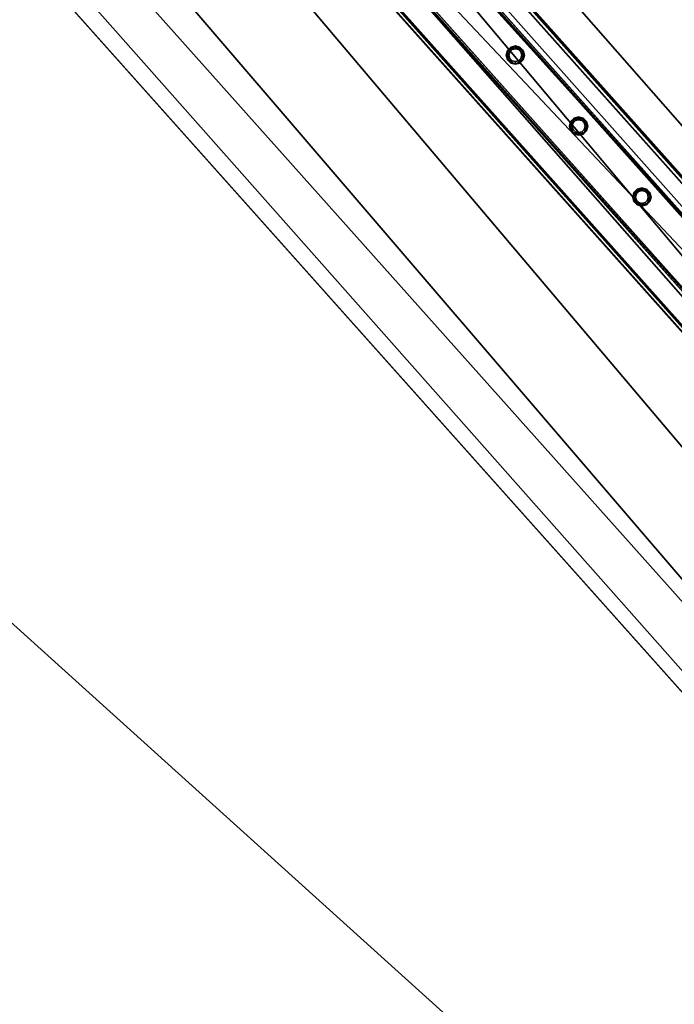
# Model space of a CAD drawing. Header units: millimetres. Extents: x 93711086 to 93775423, y 1247239064 to 1247319365.
# Tile 573 of 656: x 93728557 to 93729319, y 1247294039 to 1247295184. Entities that reach past the tile are written whole.
import ezdxf

# ---------------------------------------------------------------- set-up
doc = ezdxf.new("R2010")
doc.units = ezdxf.units.MM
doc.layers.add('BEAM', color=7, linetype='Continuous')
doc.layers.add('CONCRETE_ITEM', color=7, linetype='Continuous')

# ---------------------------------------------------------------- blocks, each defined once
blk = doc.blocks.new('15e559d2-59c4-40a1-8e6d-a9da91616b05')
at = {"color": 0, "transparency": 16777216}
mesh = blk.add_polyface(dxfattribs=at)
corners = [(93732402.8, 1247290959.4, 3988.8), (93732402.8, 1247290959.4, 4305.5), (93730959.6, 1247289572.9, 3633.7), (93730959.6, 1247289572.9, 3317), (93720519.9, 1247305091.1, 5616.6), (93732598.2, 1247291566.3, 4023.2), (93720299, 1247305338.5, 5063.5), (93732619.6, 1247291542.4, 4593.2), (93720317.4, 1247305317.9, 5553.6), (93732199.2, 1247291187.4, 4322.7), (93720106.2, 1247304728.6, 5525.8), (93719900, 1247304959.5, 5363), (93732205.9, 1247291179.8, 4502.5), (93719903.7, 1247304955.3, 5462.8), (93720167.2, 1247305212.8, 5169.7), (93732187.3, 1247291200.6, 4007), (93718371.4, 1247303668.6, 4381.7), (93732466.4, 1247291440.6, 4129.5), (93732486.7, 1247291466, 4033.2), (93720187.5, 1247305238.1, 5073.5), (93732260.8, 1247291223.5, 4572.4), (93720161.1, 1247304772.3, 5595.7), (93719958.6, 1247304999, 5532.7), (93718383.3, 1247303655.3, 4697.4)]
mesh.append_faces([[corners[k] for k in face] for face in [(0, 1, 2, 0), (2, 3, 0, 2), (4, 5, 6, 4), (4, 7, 5, 4), (6, 8, 4, 6), (9, 10, 11, 9), (10, 9, 12, 10), (13, 11, 10, 13), (3, 14, 15, 3), (3, 16, 14, 3), (17, 15, 14, 17), (15, 0, 3, 15), (18, 17, 19, 18), (14, 19, 17, 14), (5, 18, 6, 5), (19, 6, 18, 19), (20, 7, 4, 20), (4, 21, 20, 4), (12, 20, 21, 12), (21, 10, 12, 21), (22, 21, 4, 22), (4, 8, 22, 4), (10, 21, 13, 10), (22, 13, 21, 22), (2, 9, 23, 2), (9, 2, 1, 9), (11, 23, 9, 11), (23, 14, 16, 23), (13, 8, 11, 13), (8, 13, 22, 8), (23, 11, 14, 23), (14, 8, 6, 14), (8, 14, 11, 8), (6, 19, 14, 6), (20, 12, 9, 20), (20, 17, 7, 20), (17, 20, 9, 17), (5, 7, 17, 5), (15, 17, 9, 15), (18, 5, 17, 18), (3, 2, 16, 3), (23, 16, 2, 23), (0, 15, 1, 0), (9, 1, 15, 9)]], dxfattribs={"color": 0})
blk = doc.blocks.new('5bbbe152-908d-476c-86af-f8c3bda7d93c')
at = {"color": 0, "transparency": 16777216}
mesh = blk.add_polyface(dxfattribs=at)
corners = [(93732552.2, 1247291230.4, 5643.1), (93732470.4, 1247291493.6, 5652.9), (93732382.5, 1247291412, 5654.1), (93732639.5, 1247291312.7, 5641.9), (93732637.3, 1247291314.2, 5582), (93732468, 1247291495.2, 5592.9), (93732633.7, 1247291310.7, 5582), (93732464.4, 1247291491.8, 5593), (93732635.6, 1247291309.4, 5637), (93732466.5, 1247291490.3, 5647.9), (93732385.9, 1247291415.5, 5649), (93732553.6, 1247291235.3, 5583.1), (93732380.1, 1247291413.6, 5594.1), (93732383.8, 1247291417, 5594.1), (93732302.7, 1247291675.7, 5664.8), (93732214.1, 1247291594.7, 5666.1), (93732300.1, 1247291677.5, 5604.9), (93732296.5, 1247291674.1, 5604.9), (93732298.8, 1247291672.5, 5659.9), (93732217.6, 1247291598.3, 5661), (93732215.3, 1247291599.9, 5606.1), (93732211.6, 1247291596.5, 5606.2), (93731970.1, 1247292043.1, 5691.1), (93731880.9, 1247291962.8, 5692.4), (93731967.4, 1247292045.1, 5631.2), (93731963.7, 1247292041.7, 5631.2), (93731966.1, 1247292039.9, 5686.1), (93731884.4, 1247291966.3, 5687.4), (93731881.9, 1247291968.1, 5632.4), (93731878.2, 1247291964.8, 5632.5), (93720601.8, 1247304775.6, 6654), (93720512.4, 1247304695.7, 6655.4), (93720599.1, 1247304777.7, 6594.1), (93720595.3, 1247304774.4, 6594.2), (93720597.9, 1247304772.5, 6649.1), (93720515.9, 1247304699.2, 6650.3), (93720513.3, 1247304701.1, 6595.4), (93720509.6, 1247304697.7, 6595.5)]
mesh.append_faces([[corners[k] for k in face] for face in [(0, 1, 2, 0), (3, 5, 1, 3), (4, 7, 5, 4), (6, 9, 7, 6), (8, 10, 9, 8), (11, 12, 13, 11), (2, 14, 15, 2), (1, 16, 14, 1), (5, 17, 16, 5), (7, 18, 17, 7), (9, 19, 18, 9), (10, 20, 19, 10), (13, 21, 20, 13), (12, 15, 21, 12), (15, 22, 23, 15), (14, 24, 22, 14), (16, 25, 24, 16), (17, 26, 25, 17), (18, 27, 26, 18), (19, 28, 27, 19), (20, 29, 28, 20), (21, 23, 29, 21), (23, 30, 31, 23), (22, 32, 30, 22), (24, 33, 32, 24), (25, 34, 33, 25), (26, 35, 34, 26), (27, 36, 35, 27), (28, 37, 36, 28), (29, 31, 37, 29)]], dxfattribs={"vtx0": -1, "color": 0})
mesh.append_faces([[corners[k] for k in face] for face in [(30, 33, 34, 30), (35, 37, 31, 35)]], dxfattribs={"vtx0": -1, "vtx2": -1, "vtx3": -1, "color": 0})
mesh.append_faces([[corners[k] for k in face] for face in [(31, 30, 34, 31), (34, 35, 31, 34)]], dxfattribs={"vtx1": -1, "vtx2": -1, "vtx3": -1, "color": 0})
mesh.append_faces([[corners[k] for k in face] for face in [(3, 4, 5, 3), (4, 6, 7, 4), (6, 8, 9, 6), (2, 1, 14, 2), (1, 5, 16, 1), (5, 7, 17, 5), (7, 9, 18, 7), (9, 10, 19, 9), (10, 13, 20, 10), (13, 12, 21, 13), (12, 2, 15, 12), (15, 14, 22, 15), (14, 16, 24, 14), (16, 17, 25, 16), (17, 18, 26, 17), (18, 19, 27, 18), (19, 20, 28, 19), (20, 21, 29, 20), (21, 15, 23, 21), (23, 22, 30, 23), (22, 24, 32, 22), (24, 25, 33, 24), (25, 26, 34, 25), (26, 27, 35, 26), (27, 28, 36, 27), (28, 29, 37, 28), (29, 23, 31, 29), (30, 32, 33, 30), (35, 36, 37, 35)]], dxfattribs={"vtx2": -1, "vtx3": -1, "color": 0})
blk = doc.blocks.new('d66c5463-cc1a-4391-8132-a966e0561320')
at = {"color": 0, "transparency": 16777216}
mesh = blk.add_polyface(dxfattribs=at)
corners = [(93729912.3, 1247294215, 4956.6), (93729957, 1247294255, 4956.6), (93728630.3, 1247295740.7, 5068.8), (93728585.5, 1247295700.7, 5068.8), (93729955.5, 1247294256.7, 4916.6), (93728628.8, 1247295742.4, 5028.9), (93729953.3, 1247294254.7, 4916.6), (93728626.5, 1247295740.4, 5028.9), (93729954.7, 1247294253.1, 4953.6), (93728627.9, 1247295738.8, 5065.8), (93729914.4, 1247294217.2, 4953.6), (93728587.6, 1247295702.8, 5065.8), (93729913, 1247294218.7, 4916.6), (93728586.3, 1247295704.4, 5028.9), (93729910.8, 1247294216.7, 4916.6), (93728584, 1247295702.4, 5028.9)]
mesh.append_faces([[corners[k] for k in face] for face in [(0, 2, 3, 0), (1, 5, 2, 1), (4, 7, 5, 4), (6, 9, 7, 6), (8, 11, 9, 8), (10, 13, 11, 10), (12, 15, 13, 12), (14, 3, 15, 14)]], dxfattribs={"vtx0": -1, "color": 0})
mesh.append_faces([[corners[k] for k in face] for face in [(2, 7, 9, 2), (11, 15, 3, 11), (0, 12, 10, 0), (8, 4, 1, 8)]], dxfattribs={"vtx0": -1, "vtx2": -1, "vtx3": -1, "color": 0})
mesh.append_faces([[corners[k] for k in face] for face in [(3, 2, 9, 3), (9, 11, 3, 9), (1, 0, 10, 1), (10, 8, 1, 10)]], dxfattribs={"vtx1": -1, "vtx2": -1, "vtx3": -1, "color": 0})
mesh.append_faces([[corners[k] for k in face] for face in [(0, 1, 2, 0), (1, 4, 5, 1), (4, 6, 7, 4), (6, 8, 9, 6), (8, 10, 11, 8), (10, 12, 13, 10), (12, 14, 15, 12), (14, 0, 3, 14), (2, 5, 7, 2), (11, 13, 15, 11), (0, 14, 12, 0), (8, 6, 4, 8)]], dxfattribs={"vtx2": -1, "vtx3": -1, "color": 0})
blk = doc.blocks.new('cb4d42db-e35a-4f61-8ad0-d600bb56fd26')
at = {"color": 0, "transparency": 16777216}
mesh = blk.add_polyface(dxfattribs=at)
corners = [(93729281.7, 1247294970.3, 5012.5), (93729278, 1247294971.3, 5012.5), (93729278, 1247294971.3, 5912.5), (93729281.7, 1247294970.3, 5912.5), (93729275.3, 1247294974, 5012.5), (93729275.3, 1247294974, 5912.5), (93729274.3, 1247294977.7, 5012.5), (93729274.3, 1247294977.7, 5912.5), (93729275.3, 1247294981.4, 5012.5), (93729275.3, 1247294981.4, 5912.5), (93729278, 1247294984.2, 5012.5), (93729278, 1247294984.2, 5912.5), (93729281.7, 1247294985.2, 5012.5), (93729281.7, 1247294985.2, 5912.5), (93729285.5, 1247294984.2, 5012.5), (93729285.5, 1247294984.2, 5912.5), (93729288.2, 1247294981.4, 5012.5), (93729288.2, 1247294981.4, 5912.5), (93729289.2, 1247294977.7, 5012.5), (93729289.2, 1247294977.7, 5912.5), (93729288.2, 1247294974, 5012.5), (93729288.2, 1247294974, 5912.5), (93729285.5, 1247294971.3, 5012.5), (93729285.5, 1247294971.3, 5912.5), (93729281.7, 1247294967.1, 5012.5), (93729287.1, 1247294968.5, 5012.5), (93729287.1, 1247294968.5, 5912.5), (93729281.7, 1247294967.1, 5912.5), (93729291, 1247294972.4, 5012.5), (93729291, 1247294972.4, 5912.5), (93729292.4, 1247294977.7, 5012.5), (93729292.4, 1247294977.7, 5912.5), (93729291, 1247294983, 5012.5), (93729291, 1247294983, 5912.5), (93729287.1, 1247294986.9, 5012.5), (93729287.1, 1247294986.9, 5912.5), (93729281.7, 1247294988.4, 5012.5), (93729281.7, 1247294988.4, 5912.5), (93729276.4, 1247294986.9, 5012.5), (93729276.4, 1247294986.9, 5912.5), (93729272.5, 1247294983, 5012.5), (93729272.5, 1247294983, 5912.5), (93729271.1, 1247294977.7, 5012.5), (93729271.1, 1247294977.7, 5912.5), (93729272.5, 1247294972.4, 5012.5), (93729272.5, 1247294972.4, 5912.5), (93729276.4, 1247294968.5, 5012.5), (93729276.4, 1247294968.5, 5912.5)]
mesh.append_faces([[corners[k] for k in face] for face in [(0, 2, 3, 0), (1, 5, 2, 1), (4, 7, 5, 4), (6, 9, 7, 6), (8, 11, 9, 8), (10, 13, 11, 10), (12, 15, 13, 12), (14, 17, 15, 14), (16, 19, 17, 16), (18, 21, 19, 18), (20, 23, 21, 20), (22, 3, 23, 22), (24, 26, 27, 24), (25, 29, 26, 25), (28, 31, 29, 28), (30, 33, 31, 30), (32, 35, 33, 32), (34, 37, 35, 34), (36, 39, 37, 36), (38, 41, 39, 38), (40, 43, 41, 40), (42, 45, 43, 42), (44, 47, 45, 44), (46, 27, 47, 46)]], dxfattribs={"vtx0": -1, "color": 0})
mesh.append_faces([[corners[k] for k in face] for face in [(26, 31, 23, 26), (15, 31, 35, 15), (47, 26, 23, 47), (11, 35, 39, 11), (43, 47, 2, 43), (7, 39, 43, 7), (46, 42, 1, 46), (10, 42, 38, 10), (25, 46, 1, 25), (14, 38, 34, 14), (30, 25, 22, 30), (18, 34, 30, 18)]], dxfattribs={"vtx0": -1, "vtx1": -1, "vtx2": -1, "vtx3": -1, "color": 0})
mesh.append_faces([[corners[k] for k in face] for face in [(31, 19, 21, 31), (31, 21, 23, 31), (47, 23, 3, 47), (47, 3, 2, 47), (43, 2, 5, 43), (43, 5, 7, 43), (42, 6, 4, 42), (42, 4, 1, 42), (25, 1, 0, 25), (25, 0, 22, 25), (30, 22, 20, 30), (30, 20, 18, 30)]], dxfattribs={"vtx0": -1, "vtx2": -1, "vtx3": -1, "color": 0})
mesh.append_faces([[corners[k] for k in face] for face in [(17, 19, 31, 17), (15, 17, 31, 15), (13, 15, 35, 13), (11, 13, 35, 11), (9, 11, 39, 9), (7, 9, 39, 7), (8, 6, 42, 8), (10, 8, 42, 10), (12, 10, 38, 12), (14, 12, 38, 14), (16, 14, 34, 16), (18, 16, 34, 18)]], dxfattribs={"vtx1": -1, "vtx2": -1, "vtx3": -1, "color": 0})
mesh.append_faces([[corners[k] for k in face] for face in [(0, 1, 2, 0), (1, 4, 5, 1), (4, 6, 7, 4), (6, 8, 9, 6), (8, 10, 11, 8), (10, 12, 13, 10), (12, 14, 15, 12), (14, 16, 17, 14), (16, 18, 19, 16), (18, 20, 21, 18), (20, 22, 23, 20), (22, 0, 3, 22), (24, 25, 26, 24), (25, 28, 29, 25), (28, 30, 31, 28), (30, 32, 33, 30), (32, 34, 35, 32), (34, 36, 37, 34), (36, 38, 39, 36), (38, 40, 41, 38), (40, 42, 43, 40), (42, 44, 45, 42), (44, 46, 47, 44), (46, 24, 27, 46), (31, 33, 35, 31), (35, 37, 39, 35), (39, 41, 43, 39), (43, 45, 47, 43), (47, 27, 26, 47), (26, 29, 31, 26), (42, 40, 38, 42), (38, 36, 34, 38), (34, 32, 30, 34), (30, 28, 25, 30), (25, 24, 46, 25), (46, 44, 42, 46)]], dxfattribs={"vtx2": -1, "vtx3": -1, "color": 0})
blk = doc.blocks.new('82d9636d-e1b9-429f-bf96-27529d09a606')
at = {"color": 0, "transparency": 16777216}
mesh = blk.add_polyface(dxfattribs=at)
corners = [(93729208.1, 1247295052.8, 5018.8), (93729204.3, 1247295053.8, 5018.8), (93729204.3, 1247295053.8, 5918.8), (93729208.1, 1247295052.8, 5918.8), (93729201.6, 1247295056.5, 5018.8), (93729201.6, 1247295056.5, 5918.8), (93729200.6, 1247295060.3, 5018.8), (93729200.6, 1247295060.3, 5918.8), (93729201.6, 1247295064, 5018.8), (93729201.6, 1247295064, 5918.8), (93729204.3, 1247295066.7, 5018.8), (93729204.3, 1247295066.7, 5918.8), (93729208.1, 1247295067.7, 5018.8), (93729208.1, 1247295067.7, 5918.8), (93729211.8, 1247295066.7, 5018.8), (93729211.8, 1247295066.7, 5918.8), (93729214.5, 1247295064, 5018.8), (93729214.5, 1247295064, 5918.8), (93729215.5, 1247295060.3, 5018.8), (93729215.5, 1247295060.3, 5918.8), (93729214.5, 1247295056.5, 5018.8), (93729214.5, 1247295056.5, 5918.8), (93729211.8, 1247295053.8, 5018.8), (93729211.8, 1247295053.8, 5918.8), (93729208.1, 1247295049.6, 5018.8), (93729213.4, 1247295051, 5018.8), (93729213.4, 1247295051, 5918.8), (93729208.1, 1247295049.6, 5918.8), (93729217.3, 1247295054.9, 5018.8), (93729217.3, 1247295054.9, 5918.8), (93729218.7, 1247295060.3, 5018.8), (93729218.7, 1247295060.3, 5918.8), (93729217.3, 1247295065.6, 5018.8), (93729217.3, 1247295065.6, 5918.8), (93729213.4, 1247295069.5, 5018.8), (93729213.4, 1247295069.5, 5918.8), (93729208.1, 1247295070.9, 5018.8), (93729208.1, 1247295070.9, 5918.8), (93729202.7, 1247295069.5, 5018.8), (93729202.7, 1247295069.5, 5918.8), (93729198.8, 1247295065.6, 5018.8), (93729198.8, 1247295065.6, 5918.8), (93729197.4, 1247295060.3, 5018.8), (93729197.4, 1247295060.3, 5918.8), (93729198.8, 1247295054.9, 5018.8), (93729198.8, 1247295054.9, 5918.8), (93729202.7, 1247295051, 5018.8), (93729202.7, 1247295051, 5918.8)]
mesh.append_faces([[corners[k] for k in face] for face in [(0, 2, 3, 0), (1, 5, 2, 1), (4, 7, 5, 4), (6, 9, 7, 6), (8, 11, 9, 8), (10, 13, 11, 10), (12, 15, 13, 12), (14, 17, 15, 14), (16, 19, 17, 16), (18, 21, 19, 18), (20, 23, 21, 20), (22, 3, 23, 22), (24, 26, 27, 24), (25, 29, 26, 25), (28, 31, 29, 28), (30, 33, 31, 30), (32, 35, 33, 32), (34, 37, 35, 34), (36, 39, 37, 36), (38, 41, 39, 38), (40, 43, 41, 40), (42, 45, 43, 42), (44, 47, 45, 44), (46, 27, 47, 46)]], dxfattribs={"vtx0": -1, "color": 0})
mesh.append_faces([[corners[k] for k in face] for face in [(26, 31, 23, 26), (15, 31, 35, 15), (47, 26, 23, 47), (11, 35, 39, 11), (43, 47, 2, 43), (7, 39, 43, 7), (46, 42, 1, 46), (10, 42, 38, 10), (25, 46, 1, 25), (14, 38, 34, 14), (30, 25, 22, 30), (18, 34, 30, 18)]], dxfattribs={"vtx0": -1, "vtx1": -1, "vtx2": -1, "vtx3": -1, "color": 0})
mesh.append_faces([[corners[k] for k in face] for face in [(31, 19, 21, 31), (31, 21, 23, 31), (47, 23, 3, 47), (47, 3, 2, 47), (43, 2, 5, 43), (43, 5, 7, 43), (42, 6, 4, 42), (42, 4, 1, 42), (25, 1, 0, 25), (25, 0, 22, 25), (30, 22, 20, 30), (30, 20, 18, 30)]], dxfattribs={"vtx0": -1, "vtx2": -1, "vtx3": -1, "color": 0})
mesh.append_faces([[corners[k] for k in face] for face in [(17, 19, 31, 17), (15, 17, 31, 15), (13, 15, 35, 13), (11, 13, 35, 11), (9, 11, 39, 9), (7, 9, 39, 7), (8, 6, 42, 8), (10, 8, 42, 10), (12, 10, 38, 12), (14, 12, 38, 14), (16, 14, 34, 16), (18, 16, 34, 18)]], dxfattribs={"vtx1": -1, "vtx2": -1, "vtx3": -1, "color": 0})
mesh.append_faces([[corners[k] for k in face] for face in [(0, 1, 2, 0), (1, 4, 5, 1), (4, 6, 7, 4), (6, 8, 9, 6), (8, 10, 11, 8), (10, 12, 13, 10), (12, 14, 15, 12), (14, 16, 17, 14), (16, 18, 19, 16), (18, 20, 21, 18), (20, 22, 23, 20), (22, 0, 3, 22), (24, 25, 26, 24), (25, 28, 29, 25), (28, 30, 31, 28), (30, 32, 33, 30), (32, 34, 35, 32), (34, 36, 37, 34), (36, 38, 39, 36), (38, 40, 41, 38), (40, 42, 43, 40), (42, 44, 45, 42), (44, 46, 47, 44), (46, 24, 27, 46), (31, 33, 35, 31), (35, 37, 39, 35), (39, 41, 43, 39), (43, 45, 47, 43), (47, 27, 26, 47), (26, 29, 31, 26), (42, 40, 38, 42), (38, 36, 34, 38), (34, 32, 30, 34), (30, 28, 25, 30), (25, 24, 46, 25), (46, 44, 42, 46)]], dxfattribs={"vtx2": -1, "vtx3": -1, "color": 0})
blk = doc.blocks.new('0345e768-1e9d-4ec3-89c5-f3a145c548db')
at = {"color": 0, "transparency": 16777216}
mesh = blk.add_polyface(dxfattribs=at)
corners = [(93729134.4, 1247295135.4, 5025), (93729130.6, 1247295136.4, 5025), (93729130.6, 1247295136.4, 5925), (93729134.4, 1247295135.4, 5925), (93729127.9, 1247295139.1, 5025), (93729127.9, 1247295139.1, 5925), (93729126.9, 1247295142.8, 5025), (93729126.9, 1247295142.8, 5925), (93729127.9, 1247295146.5, 5025), (93729127.9, 1247295146.5, 5925), (93729130.6, 1247295149.3, 5025), (93729130.6, 1247295149.3, 5925), (93729134.4, 1247295150.3, 5025), (93729134.4, 1247295150.3, 5925), (93729138.1, 1247295149.3, 5025), (93729138.1, 1247295149.3, 5925), (93729140.8, 1247295146.5, 5025), (93729140.8, 1247295146.5, 5925), (93729141.8, 1247295142.8, 5025), (93729141.8, 1247295142.8, 5925), (93729140.8, 1247295139.1, 5025), (93729140.8, 1247295139.1, 5925), (93729138.1, 1247295136.4, 5025), (93729138.1, 1247295136.4, 5925), (93729134.4, 1247295132.2, 5025), (93729139.7, 1247295133.6, 5025), (93729139.7, 1247295133.6, 5925), (93729134.4, 1247295132.2, 5925), (93729143.6, 1247295137.5, 5025), (93729143.6, 1247295137.5, 5925), (93729145, 1247295142.8, 5025), (93729145, 1247295142.8, 5925), (93729143.6, 1247295148.1, 5025), (93729143.6, 1247295148.1, 5925), (93729139.7, 1247295152, 5025), (93729139.7, 1247295152, 5925), (93729134.4, 1247295153.5, 5025), (93729134.4, 1247295153.5, 5925), (93729129, 1247295152, 5025), (93729129, 1247295152, 5925), (93729125.1, 1247295148.1, 5025), (93729125.1, 1247295148.1, 5925), (93729123.7, 1247295142.8, 5025), (93729123.7, 1247295142.8, 5925), (93729125.1, 1247295137.5, 5025), (93729125.1, 1247295137.5, 5925), (93729129, 1247295133.6, 5025), (93729129, 1247295133.6, 5925)]
mesh.append_faces([[corners[k] for k in face] for face in [(0, 2, 3, 0), (1, 5, 2, 1), (4, 7, 5, 4), (6, 9, 7, 6), (8, 11, 9, 8), (10, 13, 11, 10), (12, 15, 13, 12), (14, 17, 15, 14), (16, 19, 17, 16), (18, 21, 19, 18), (20, 23, 21, 20), (22, 3, 23, 22), (24, 26, 27, 24), (25, 29, 26, 25), (28, 31, 29, 28), (30, 33, 31, 30), (32, 35, 33, 32), (34, 37, 35, 34), (36, 39, 37, 36), (38, 41, 39, 38), (40, 43, 41, 40), (42, 45, 43, 42), (44, 47, 45, 44), (46, 27, 47, 46)]], dxfattribs={"vtx0": -1, "color": 0})
mesh.append_faces([[corners[k] for k in face] for face in [(27, 29, 3, 27), (17, 29, 33, 17), (45, 27, 3, 45), (13, 33, 37, 13), (41, 45, 5, 41), (9, 37, 41, 9), (24, 44, 0, 24), (8, 44, 40, 8), (28, 24, 0, 28), (12, 40, 36, 12), (32, 28, 20, 32), (16, 36, 32, 16)]], dxfattribs={"vtx0": -1, "vtx1": -1, "vtx2": -1, "vtx3": -1, "color": 0})
mesh.append_faces([[corners[k] for k in face] for face in [(29, 21, 23, 29), (29, 23, 3, 29), (45, 3, 2, 45), (45, 2, 5, 45), (41, 5, 7, 41), (41, 7, 9, 41), (44, 4, 1, 44), (44, 1, 0, 44), (28, 0, 22, 28), (28, 22, 20, 28), (32, 20, 18, 32), (32, 18, 16, 32)]], dxfattribs={"vtx0": -1, "vtx2": -1, "vtx3": -1, "color": 0})
mesh.append_faces([[corners[k] for k in face] for face in [(19, 21, 29, 19), (17, 19, 29, 17), (15, 17, 33, 15), (13, 15, 33, 13), (11, 13, 37, 11), (9, 11, 37, 9), (6, 4, 44, 6), (8, 6, 44, 8), (10, 8, 40, 10), (12, 10, 40, 12), (14, 12, 36, 14), (16, 14, 36, 16)]], dxfattribs={"vtx1": -1, "vtx2": -1, "vtx3": -1, "color": 0})
mesh.append_faces([[corners[k] for k in face] for face in [(0, 1, 2, 0), (1, 4, 5, 1), (4, 6, 7, 4), (6, 8, 9, 6), (8, 10, 11, 8), (10, 12, 13, 10), (12, 14, 15, 12), (14, 16, 17, 14), (16, 18, 19, 16), (18, 20, 21, 18), (20, 22, 23, 20), (22, 0, 3, 22), (24, 25, 26, 24), (25, 28, 29, 25), (28, 30, 31, 28), (30, 32, 33, 30), (32, 34, 35, 32), (34, 36, 37, 34), (36, 38, 39, 36), (38, 40, 41, 38), (40, 42, 43, 40), (42, 44, 45, 42), (44, 46, 47, 44), (46, 24, 27, 46), (29, 31, 33, 29), (33, 35, 37, 33), (37, 39, 41, 37), (41, 43, 45, 41), (45, 47, 27, 45), (27, 26, 29, 27), (44, 42, 40, 44), (40, 38, 36, 40), (36, 34, 32, 36), (32, 30, 28, 32), (28, 25, 24, 28), (24, 46, 44, 24)]], dxfattribs={"vtx2": -1, "vtx3": -1, "color": 0})

msp = doc.modelspace()

# ---------------------------------------------------------------- block references
at = {"layer": 'BEAM', "color": 156, "true_color": 0x1e4383, "transparency": 33554687}
msp.add_blockref('5bbbe152-908d-476c-86af-f8c3bda7d93c', (0, 0), dxfattribs=at)
at = {"layer": 'BEAM', "color": 77, "true_color": 0x5b9723, "transparency": 33554687}
for name in ['d66c5463-cc1a-4391-8132-a966e0561320', '0345e768-1e9d-4ec3-89c5-f3a145c548db', '82d9636d-e1b9-429f-bf96-27529d09a606', 'cb4d42db-e35a-4f61-8ad0-d600bb56fd26']:
    msp.add_blockref(name, (0, 0), dxfattribs=at)
at = {"layer": 'CONCRETE_ITEM', "color": 222, "true_color": 0xc0298d, "transparency": 33554687}
msp.add_blockref('15e559d2-59c4-40a1-8e6d-a9da91616b05', (0, 0), dxfattribs=at)

doc.saveas('drawing.dxf')
